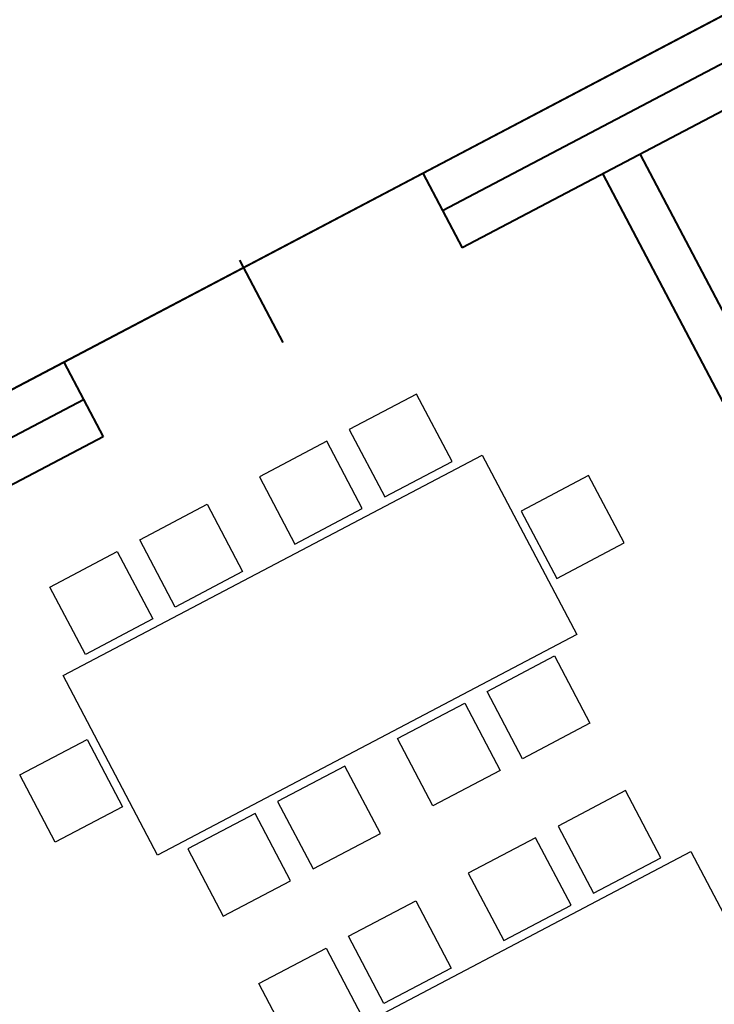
# Model space of a CAD drawing. Header units: metres. Extents: x 7408630 to 7411134, y 5569633 to 5570339.
# Tile 273 of 303: x 7410520.78 to 7410524.89, y 5569911.31 to 5569917.13. Entities that reach past the tile are written whole.
import ezdxf
from ezdxf.enums import TextEntityAlignment as Align

# ---------------------------------------------------------------- set-up
doc = ezdxf.new("R2010")
doc.units = ezdxf.units.M
doc.header["$MEASUREMENT"] = 0
doc.layers.add('IM-MATV', color=42, linetype='Continuous')
for name, color, linetype, lineweight in [('OPIS POM NOWE', 140, 'Continuous', 5), ('Opis_pom', 9, 'Continuous', 18), ('Sciany', 2, 'Continuous', 40)]:
    doc.layers.add(name, color=color, linetype=linetype, lineweight=lineweight)
doc.styles.add('ARIAL', font='tahoma.ttf')

# ---------------------------------------------------------------- blocks, each defined once
blk = doc.blocks.new('A$C142d3faa')
at = {"layer": 'IM-MATV'}
for points in [[(3262.95673, 1007.70336), (3307.95673, 1007.70336), (3307.95673, 962.70336), (3262.95673, 962.70336)], [(3322.95673, 1007.70336), (3367.95673, 1007.70336), (3367.95673, 962.70336), (3322.95673, 962.70336)], [(3447.95673, 1007.70336), (3402.95673, 1007.70336), (3402.95673, 962.70336), (3447.95673, 962.70336)], [(3507.95673, 1007.70336), (3462.95673, 1007.70336), (3462.95673, 962.70336), (3507.95673, 962.70336)], [(3245.45673, 957.70336), (3525.45673, 957.70336), (3525.45673, 837.70336), (3245.45673, 837.70336)], [(3195.45673, 872.70336), (3195.45673, 917.70336), (3240.45673, 917.70336), (3240.45673, 872.70336)], [(3575.45673, 872.70336), (3575.45673, 917.70336), (3530.45673, 917.70336), (3530.45673, 872.70336)], [(3262.95673, 787.70336), (3307.95673, 787.70336), (3307.95673, 832.70336), (3262.95673, 832.70336)], [(3322.95673, 787.70336), (3367.95673, 787.70336), (3367.95673, 832.70336), (3322.95673, 832.70336)], [(3447.95673, 787.70336), (3402.95673, 787.70336), (3402.95673, 832.70336), (3447.95673, 832.70336)], [(3507.95673, 787.70336), (3462.95673, 787.70336), (3462.95673, 832.70336), (3507.95673, 832.70336)], [(3262.95673, 742.70336), (3307.95673, 742.70336), (3307.95673, 697.70336), (3262.95673, 697.70336)], [(3322.95673, 742.70336), (3367.95673, 742.70336), (3367.95673, 697.70336), (3322.95673, 697.70336)], [(3447.95673, 742.70336), (3402.95673, 742.70336), (3402.95673, 697.70336), (3447.95673, 697.70336)], [(3507.95673, 742.70336), (3462.95673, 742.70336), (3462.95673, 697.70336), (3507.95673, 697.70336)], [(3245.45673, 692.70336), (3525.45673, 692.70336), (3525.45673, 572.70336), (3245.45673, 572.70336)]]:
    blk.add_lwpolyline(points, close=True, dxfattribs=at)
at = {"layer": 'Sciany'}
for points in [[(1838.22536, 1656.60619), (-883.77464, 1656.60619), (-883.77464, 859.60619), (-960.77464, 859.60619), (-960.77464, -275.39381), (-600.77464, -275.39381), (-600.77464, -418.39381), (4503.72174, -418.39183), (4503.72174, 1121.60619), (3122.22536, 1121.60619)], [(3452.10429, 1126.61584), (3452.10429, 1071.61099)], [(3112.22536, 1121.60619), (3332.10429, 1121.60619)], [(3332.10429, 1121.60619), (3332.10429, 1071.61099)], [(3332.10429, 1121.60619), (3572.10429, 1121.60619)], [(3572.10429, 1121.60619), (4503.72174, 1121.60619), (4503.72174, 799.60737)], [(3572.10429, 1121.60619), (3572.10429, 1071.61099)], [(2703.22536, 1096.61303), (3332.10429, 1096.61057)], [(3572.10429, 1096.60963), (4478.72174, 1096.60607), (4478.72174, 799.60737)], [(3332.10429, 1071.61099), (2703.22536, 1071.61303)], [(4448.7218, 1071.60737), (3572.10429, 1071.61021)], [(3665.97361, 1071.60737), (3665.97361, 801.60737)], [(3690.97361, 1071.60737), (3690.97361, 801.60737)]]:
    blk.add_lwpolyline(points, dxfattribs=at)
at = {"layer": 'OPIS POM NOWE', "style": 'ARIAL'}
for tag, p in [('E1,4', (2085.45351, 1677.90272)), ('E1,4', (2642.56507, 1467.09858)), ('E1,4', (2887.55495, 1334.66914)), ('E1,1', (2346.15173, 945.30692)), ('E1,2', (2380.28977, 731.46058)), ('E1,4', (3248.92697, 423.56227)), ('E1,3', (2269.29047, 389.84746)), ('E1,5', (4145.39689, -41.41678))]:
    blk.add_attdef(tag, text='', height=23.936, dxfattribs=at).set_placement(p, align=Align.MIDDLE_CENTER)
at = {"layer": 'Opis_pom', "ltscale": 0.7, "style": 'ARIAL'}
for tag, p in [('B1,18', (784.17545, 4749.37691)), ('B1,21', (1474.16062, 4744.55225)), ('B1/17', (593.195, 4721.36004)), ('1,23', (2643.87974, 4721.36004)), ('1,22', (2015.9973, 4715.61993)), ('A1,1', (-123.27527, 4710.79271)), ('B1,19', (983.47704, 4684.25047)), ('B1,1', (2964.21389, 4687.19476)), ('A1,6', (-365.37937, 4657.22679)), ('A1,16', (198.20726, 4631.43636)), ('B1,20', (1267.19488, 4624.63245)), ('B1,3', (3298.01304, 4567.23582)), ('B1,4', (4545.10985, 4480.62225)), ('A1,5', (-782.1155, 4446.93269)), ('A1,2', (-186.91937, 4425.11232)), ('A1,15', (198.20726, 4391.00084)), ('B1,2', (2872.01208, 4302.45919)), ('A1,3', (-121.28956, 4150.90563)), ('B1,8', (2427.38319, 4053.12316)), ('B1,6', (4754.92624, 3940.33462)), ('A1,4', (-837.67923, 3920.77219)), ('B1,14', (401.20606, 3890.99898)), ('B1,13', (1255.28314, 3857.26479)), ('B1,10', (1961.59927, 3852.27607)), ('B1,5', (4487.88744, 3854.52406)), ('B1,9', (2126.78184, 3827.24689)), ('B1,7', (3203.17952, 3799.68363)), ('B1,11', (2118.65879, 3658.83867)), ('B1,12', (1949.47729, 3633.25719)), ('C1,2', (2894.60473, 3427.28336)), ('C1,3', (2160.24672, 3198.45588)), ('C1,1', (3129.25555, 2706.44899)), ('C1,4', (2077.33924, 2485.4131)), ('C1,5', (2131.38321, 2180.30979)), ('C1,10', (3196.04343, 2172.92088)), ('C1,9', (3215.99552, 1907.6342)), ('C1,6', (2168.07384, 1819.58528)), ('D0,18', (1348.65318, 1483.78164)), ('C1,8', (2890.19555, 1472.29709)), ('C1,7', (2247.74624, 1432.40489)), ('D,03', (680.14667, 1361.20684)), ('D0,15', (1769.82602, 1360.28568)), ('D,07', (301.65348, 1339.2086)), ('D0,6', (-189.6235, 1299.11733)), ('D0,8', (-573.60597, 1280.79442)), ('D0,2', (1011.71883, 1184.66707)), ('D0,4', (520.2942, 1181.60376)), ('D0,14', (1790.01141, 1156.00202)), ('D,05', (264.32997, 1077.69749)), ('D0,13', (1760.78024, 974.27002)), ('D0,09', (-770.07094, 944.55513)), ('D0,1', (999.98875, 928.60626)), ('D0,10', (-751.07239, 564.55801)), ('D0,11', (-751.07239, 336.73827)), ('D0,12', (198.7439, 306.39703))]:
    blk.add_attdef(tag, text='', height=11.968, dxfattribs=at).set_placement(p, align=Align.MIDDLE_CENTER)

msp = doc.modelspace()

# ---------------------------------------------------------------- block references
at = {"xscale": 0.01, "yscale": 0.01, "zscale": 0.01, "rotation": 27.75854060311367}
msp.add_blockref('A$C142d3faa', (7410496.7794, 5569889.66285), dxfattribs=at)

doc.saveas('drawing.dxf')
